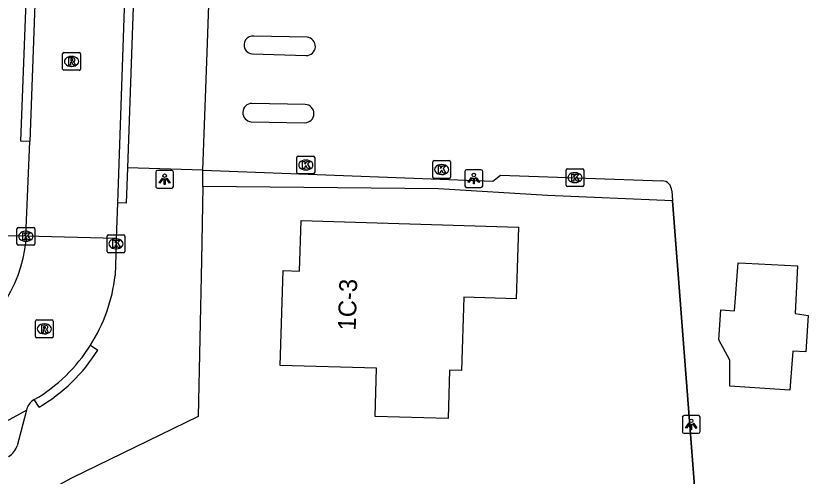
# Model space of a CAD drawing. Extents: x 161087 to 161922, y 382574 to 383873.
# Drawn here: x 161577.19 to 161621.74, y 383469.84 to 383495.73 of the extents above; entities that cross this region are included whole.
import ezdxf

# ---------------------------------------------------------------- set-up
doc = ezdxf.new("R2010")
doc.units = 0
for name, color, linetype in [('IMGEO_Hek', 7, 'Continuous'), ('IMGEO_Kolk', 7, 'Continuous'), ('IMGEO_Lichtpunt', 7, 'Continuous'), ('IMGEO_Muur', 7, 'Continuous'), ('IMGEO_Pand', 7, 'Continuous'), ('IMGEO_Pand_nummerreeks', 7, 'Continuous'), ('IMGEO_Rijbaan_lokaal_gesloten', 7, 'Continuous'), ('IMGEO_Rijbaan_lokaal_open', 7, 'Continuous'), ('IMGEO_Rioolput', 7, 'Continuous'), ('IMGEO_Voetpad_open', 7, 'Continuous')]:
    doc.layers.add(name, color=color, linetype=linetype)

msp = doc.modelspace()

# ---------------------------------------------------------------- linework, layer by layer
at = {"layer": 'IMGEO_Hek'}
msp.add_lwpolyline([(161614.111, 383485.335), (161607.076, 383485.619), (161600.953, 383486.009), (161587.692, 383486.142)], dxfattribs=at)
at = {"layer": 'IMGEO_Kolk'}
for p, q in [((161592.991, 383486.918), (161592.991, 383487.77)), ((161593.066, 383487.844), (161593.918, 383487.844)), ((161593.479, 383487.624), (161593.504, 383487.624)), ((161593.992, 383487.77), (161593.992, 383486.918)), ((161600.702, 383487.589), (161601.554, 383487.589)), ((161600.627, 383486.663), (161600.627, 383487.515)), ((161601.115, 383487.369), (161601.14, 383487.369)), ((161601.628, 383487.515), (161601.628, 383486.663)), ((161608.202, 383487.132), (161609.054, 383487.132)), ((161593.918, 383486.844), (161593.066, 383486.844)), ((161593.502, 383487.064), (161593.477, 383487.064)), ((161601.138, 383486.809), (161601.113, 383486.809)), ((161608.127, 383486.206), (161608.127, 383487.058)), ((161608.615, 383486.912), (161608.64, 383486.912)), ((161609.128, 383487.058), (161609.128, 383486.206)), ((161601.554, 383486.589), (161600.702, 383486.589)), ((161608.638, 383486.352), (161608.613, 383486.352)), ((161609.054, 383486.132), (161608.202, 383486.132)), ((161577.249, 383482.907), (161577.249, 383483.759)), ((161577.324, 383483.833), (161578.176, 383483.833)), ((161577.737, 383483.613), (161577.762, 383483.613)), ((161578.25, 383483.759), (161578.25, 383482.907)), ((161582.319, 383482.485), (161582.319, 383483.337)), ((161582.394, 383483.411), (161583.246, 383483.411)), ((161582.807, 383483.191), (161582.832, 383483.191)), ((161583.32, 383483.337), (161583.32, 383482.485)), ((161578.176, 383482.833), (161577.324, 383482.833)), ((161577.76, 383483.053), (161577.735, 383483.053)), ((161583.246, 383482.411), (161582.394, 383482.411)), ((161582.83, 383482.631), (161582.805, 383482.631))]:
    msp.add_line(p, q, dxfattribs=at)
for points in [[(161592.991, 383486.918), (161592.991, 383487.77)], [(161593.066, 383487.844), (161593.918, 383487.844)], [(161593.312, 383487.544), (161593.435, 383487.544), (161593.435, 383487.393), (161593.565, 383487.544), (161593.729, 383487.544), (161593.583, 383487.393), (161593.736, 383487.144), (161593.584, 383487.144), (161593.499, 383487.308), (161593.435, 383487.241), (161593.435, 383487.144), (161593.312, 383487.144), (161593.312, 383487.544)], [(161593.992, 383487.77), (161593.992, 383486.918)], [(161600.702, 383487.589), (161601.554, 383487.589)], [(161600.627, 383486.663), (161600.627, 383487.515)], [(161600.948, 383487.289), (161601.071, 383487.289), (161601.071, 383487.138), (161601.201, 383487.289), (161601.365, 383487.289), (161601.219, 383487.138), (161601.372, 383486.889), (161601.22, 383486.889), (161601.135, 383487.053), (161601.071, 383486.986), (161601.071, 383486.889), (161600.948, 383486.889), (161600.948, 383487.289)], [(161601.628, 383487.515), (161601.628, 383486.663)], [(161608.202, 383487.132), (161609.054, 383487.132)], [(161593.918, 383486.844), (161593.066, 383486.844)], [(161608.127, 383486.206), (161608.127, 383487.058)], [(161608.448, 383486.832), (161608.571, 383486.832), (161608.571, 383486.681), (161608.701, 383486.832), (161608.865, 383486.832), (161608.719, 383486.681), (161608.872, 383486.432), (161608.72, 383486.432), (161608.635, 383486.596), (161608.571, 383486.529), (161608.571, 383486.432), (161608.448, 383486.432), (161608.448, 383486.832)], [(161609.128, 383487.058), (161609.128, 383486.206)], [(161601.554, 383486.589), (161600.702, 383486.589)], [(161609.054, 383486.132), (161608.202, 383486.132)], [(161577.249, 383482.907), (161577.249, 383483.759)], [(161577.324, 383483.833), (161578.176, 383483.833)], [(161577.57, 383483.533), (161577.693, 383483.533), (161577.693, 383483.382), (161577.823, 383483.533), (161577.987, 383483.533), (161577.841, 383483.382), (161577.994, 383483.133), (161577.842, 383483.133), (161577.757, 383483.297), (161577.693, 383483.23), (161577.693, 383483.133), (161577.57, 383483.133), (161577.57, 383483.533)], [(161578.25, 383483.759), (161578.25, 383482.907)], [(161582.319, 383482.485), (161582.319, 383483.337)], [(161582.394, 383483.411), (161583.246, 383483.411)], [(161582.64, 383483.111), (161582.763, 383483.111), (161582.763, 383482.96), (161582.893, 383483.111), (161583.057, 383483.111), (161582.911, 383482.96), (161583.064, 383482.711), (161582.912, 383482.711), (161582.827, 383482.875), (161582.763, 383482.808), (161582.763, 383482.711), (161582.64, 383482.711), (161582.64, 383483.111)], [(161583.32, 383483.337), (161583.32, 383482.485)], [(161578.176, 383482.833), (161577.324, 383482.833)], [(161583.246, 383482.411), (161582.394, 383482.411)]]:
    msp.add_lwpolyline(points, dxfattribs=at)
for centre, start, end in [((161593.068, 383487.768), 91.552, 178.448), ((161593.068, 383487.768), 91.552, 178.448), ((161593.916, 383487.768), 1.552, 88.448), ((161593.916, 383487.768), 1.552, 88.448), ((161600.704, 383487.513), 91.552, 178.448), ((161600.704, 383487.513), 91.552, 178.448), ((161601.552, 383487.513), 1.552, 88.448), ((161601.552, 383487.513), 1.552, 88.448), ((161608.204, 383487.056), 91.552, 178.448), ((161608.204, 383487.056), 91.552, 178.448), ((161609.052, 383487.056), 1.552, 88.448), ((161609.052, 383487.056), 1.552, 88.448), ((161593.068, 383486.92), 181.552, 268.448), ((161593.068, 383486.92), 181.552, 268.448), ((161593.916, 383486.92), 271.552, 358.448), ((161593.916, 383486.92), 271.552, 358.448), ((161600.704, 383486.665), 181.552, 268.448), ((161600.704, 383486.665), 181.552, 268.448), ((161601.552, 383486.665), 271.552, 358.448), ((161601.552, 383486.665), 271.552, 358.448), ((161608.204, 383486.208), 181.552, 268.448), ((161608.204, 383486.208), 181.552, 268.448), ((161609.052, 383486.208), 271.552, 358.448), ((161609.052, 383486.208), 271.552, 358.448), ((161577.326, 383483.757), 91.552, 178.448), ((161577.326, 383483.757), 91.552, 178.448), ((161578.174, 383483.757), 1.552, 88.448), ((161578.174, 383483.757), 1.552, 88.448), ((161582.396, 383483.335), 91.552, 178.448), ((161582.396, 383483.335), 91.552, 178.448), ((161583.244, 383483.335), 1.552, 88.448), ((161583.244, 383483.335), 1.552, 88.448), ((161577.326, 383482.909), 181.552, 268.448), ((161577.326, 383482.909), 181.552, 268.448), ((161578.174, 383482.909), 271.552, 358.448), ((161578.174, 383482.909), 271.552, 358.448), ((161582.396, 383482.487), 181.552, 268.448), ((161582.396, 383482.487), 181.552, 268.448), ((161583.244, 383482.487), 271.552, 358.448), ((161583.244, 383482.487), 271.552, 358.448)]:
    msp.add_arc(centre, 0.0765, start, end, dxfattribs=at)
for centre, major_axis, ratio, start_param, end_param in [((161593.478, 383487.344), (-0.387, 0.002), 0.722429, 4.712389, 7.853982), ((161593.503, 383487.344), (-0.39, 0.002), 0.717154, 1.570796, 4.712389), ((161601.114, 383487.089), (-0.387, 0.002), 0.722429, 4.712389, 7.853982), ((161601.139, 383487.089), (-0.39, 0.002), 0.717154, 1.570796, 4.712389), ((161608.614, 383486.632), (-0.387, 0.002), 0.722429, 4.712389, 7.853982), ((161608.639, 383486.632), (-0.39, 0.002), 0.717154, 1.570796, 4.712389), ((161577.736, 383483.333), (-0.387, 0.002), 0.722429, 4.712389, 7.853982), ((161577.761, 383483.333), (-0.39, 0.002), 0.717154, 1.570796, 4.712389), ((161582.806, 383482.911), (-0.387, 0.002), 0.722429, 4.712389, 7.853982), ((161582.831, 383482.911), (-0.39, 0.002), 0.717154, 1.570796, 4.712389)]:
    msp.add_ellipse(centre, major_axis=major_axis, ratio=ratio, start_param=start_param, end_param=end_param, dxfattribs=at)
at = {"layer": 'IMGEO_Lichtpunt'}
for p, q in [((161585.054, 383486.945), (161585.054, 383486.138)), ((161585.054, 383486.945), (161585.054, 383486.138)), ((161585.956, 383487.04), (161585.148, 383487.04)), ((161585.956, 383487.04), (161585.148, 383487.04)), ((161586.05, 383486.138), (161586.05, 383486.945)), ((161586.05, 383486.138), (161586.05, 383486.945)), ((161602.441, 383486.984), (161602.441, 383486.177)), ((161602.441, 383486.984), (161602.441, 383486.177)), ((161603.343, 383487.079), (161602.535, 383487.079)), ((161603.343, 383487.079), (161602.535, 383487.079)), ((161603.437, 383486.177), (161603.437, 383486.984)), ((161603.437, 383486.177), (161603.437, 383486.984)), ((161585.148, 383486.044), (161585.956, 383486.044)), ((161585.148, 383486.044), (161585.956, 383486.044)), ((161602.535, 383486.083), (161603.343, 383486.083)), ((161602.535, 383486.083), (161603.343, 383486.083)), ((161614.665, 383473.156), (161614.665, 383472.349)), ((161614.665, 383473.156), (161614.665, 383472.349)), ((161615.567, 383473.251), (161614.759, 383473.251)), ((161615.567, 383473.251), (161614.759, 383473.251)), ((161615.661, 383472.349), (161615.661, 383473.156)), ((161615.661, 383472.349), (161615.661, 383473.156)), ((161614.759, 383472.255), (161615.567, 383472.255)), ((161614.759, 383472.255), (161615.567, 383472.255))]:
    msp.add_line(p, q, dxfattribs=at)
for points in [[(161602.815, 383486.648), (161602.854, 383486.62), (161602.666, 383486.358), (161602.628, 383486.385), (161602.815, 383486.648)], [(161603.027, 383486.62), (161603.065, 383486.647), (161603.252, 383486.385), (161603.213, 383486.357), (161603.027, 383486.62)], [(161585.428, 383486.609), (161585.467, 383486.581), (161585.279, 383486.319), (161585.241, 383486.346), (161585.428, 383486.609)], [(161585.53, 383486.561), (161585.577, 383486.561), (161585.577, 383486.239), (161585.53, 383486.239), (161585.53, 383486.561)], [(161585.64, 383486.581), (161585.678, 383486.608), (161585.865, 383486.346), (161585.826, 383486.318), (161585.64, 383486.581)], [(161602.917, 383486.6), (161602.964, 383486.6), (161602.964, 383486.278), (161602.917, 383486.278), (161602.917, 383486.6)], [(161615.039, 383472.82), (161615.078, 383472.792), (161614.89, 383472.53), (161614.852, 383472.557), (161615.039, 383472.82)], [(161615.141, 383472.772), (161615.188, 383472.772), (161615.188, 383472.45), (161615.141, 383472.45), (161615.141, 383472.772)], [(161615.251, 383472.792), (161615.289, 383472.819), (161615.476, 383472.557), (161615.437, 383472.529), (161615.251, 383472.792)]]:
    msp.add_lwpolyline(points, dxfattribs=at)
for centre in [(161585.553, 383486.743), (161602.94, 383486.782), (161615.164, 383472.954)]:
    msp.add_circle(centre, 0.0994, dxfattribs=at)
for centre, start, end in [((161585.148, 383486.945), 90, 180), ((161585.148, 383486.945), 90, 180), ((161585.956, 383486.945), 0, 90), ((161585.956, 383486.945), 0, 90), ((161602.535, 383486.984), 90, 180), ((161602.535, 383486.984), 90, 180), ((161603.343, 383486.984), 0, 90), ((161603.343, 383486.984), 0, 90), ((161585.148, 383486.138), 180, 270), ((161585.148, 383486.138), 180, 270), ((161585.956, 383486.138), 270, 0), ((161585.956, 383486.138), 270, 360), ((161602.535, 383486.177), 180, 270), ((161602.535, 383486.177), 180, 270), ((161603.343, 383486.177), 270, 0), ((161603.343, 383486.177), 270, 360), ((161614.759, 383473.156), 90, 180), ((161614.759, 383473.156), 90, 180), ((161615.567, 383473.156), 0, 90), ((161615.567, 383473.156), 0, 90), ((161614.759, 383472.349), 180, 270), ((161614.759, 383472.349), 180, 270), ((161615.567, 383472.349), 270, 0), ((161615.567, 383472.349), 270, 360)]:
    msp.add_arc(centre, 0.0946, start, end, dxfattribs=at)
at = {"layer": 'IMGEO_Muur'}
msp.add_lwpolyline([(161614.111, 383485.335), (161616.2, 383458.339)], dxfattribs=at)
at = {"layer": 'IMGEO_Pand'}
msp.add_lwpolyline([(161597.47, 383475.907), (161592.055, 383476.067), (161592.212, 383481.406), (161593.143, 383481.379), (161593.227, 383484.214), (161605.447, 383483.853), (161605.328, 383479.821), (161602.374, 383479.908), (161602.252, 383475.784), (161601.577, 383475.804), (161601.496, 383473.081), (161597.39, 383473.203), (161597.47, 383475.907)], dxfattribs=at)
at = {"layer": 'IMGEO_Rijbaan_lokaal_gesloten'}
msp.add_lwpolyline([(161621.142, 383481.668), (161621.007, 383478.993), (161621.74, 383478.882), (161621.614, 383476.832), (161620.874, 383476.863), (161620.705, 383474.679), (161617.33, 383474.895), (161617.343, 383476.359), (161616.712, 383477.517), (161616.826, 383479.196), (161617.591, 383479.149), (161617.799, 383481.842), (161618.214, 383481.819), (161621.142, 383481.668)], dxfattribs=at)
at = {"layer": 'IMGEO_Rijbaan_lokaal_open'}
for points in [[(161583.622, 383506.024), (161583.413, 383500), (161582.899, 383485.209)], [(161578.557, 383504.511), (161578.389, 383500), (161577.968, 383488.668)], [(161587.707, 383487.055), (161587.94, 383493.676), (161588.092, 383497.983)], [(161593.569, 383494.529), (161590.561, 383494.596)], [(161590.491, 383493.597), (161593.508, 383493.502)], [(161593.462, 383490.748), (161590.465, 383490.803)], [(161590.425, 383489.776), (161593.445, 383489.723)], [(161577.751, 383483.333), (161577.968, 383488.668)], [(161587.707, 383487.055), (161604.005, 383486.426), (161604.437, 383486.771), (161613.516, 383486.449)], [(161614.068, 383485.893), (161614.111, 383485.335)], [(161614.512, 383457.669), (161615.439, 383458.168), (161615.544, 383457.996), (161616.2, 383458.339), (161614.111, 383485.335)], [(161582.899, 383485.209), (161582.829, 383483.204)], [(161582.829, 383483.204), (161577.751, 383483.333)], [(161577.751, 383483.333), (161577.758, 383483.099)], [(161582.829, 383483.204), (161582.819, 383482.911), (161582.772, 383481.12)], [(161511.457, 383435.054), (161510.585, 383436.654), (161577.79, 383473.546)]]:
    msp.add_lwpolyline(points, dxfattribs=at)
for centre, radius, start, end in [((161590.52, 383494.097), 0.501, 85.2507, 266.7329), ((161593.516, 383494.017), 0.515, 269.1068, 84.0949), ((161590.461, 383490.289), 0.514, 89.5249, 266.0142), ((161593.438, 383490.236), 0.513, 270.7511, 87.3486), ((161613.517, 383485.898), 0.551, 359.5239, 90.0624), ((161570.198, 383483.792), 7.591, 294.8294, 354.7645), ((161573.678, 383482.153), 9.152, 327.3127, 353.5208), ((161573.625, 383482.041), 9.137, 300.2046, 328.0835), ((161578.619, 383473.402), 0.841, 118.1395, 170.1712)]:
    msp.add_arc(centre, radius, start, end, dxfattribs=at)
at = {"layer": 'IMGEO_Rioolput'}
for p, q in [((161579.818, 383492.743), (161579.818, 383493.595)), ((161579.893, 383493.669), (161580.745, 383493.669)), ((161580.306, 383493.449), (161580.331, 383493.449)), ((161580.819, 383493.595), (161580.819, 383492.743)), ((161580.329, 383492.889), (161580.304, 383492.889)), ((161580.745, 383492.669), (161579.893, 383492.669)), ((161578.286, 383477.699), (161578.286, 383478.551)), ((161578.361, 383478.625), (161579.213, 383478.625)), ((161578.774, 383478.405), (161578.799, 383478.405)), ((161579.287, 383478.551), (161579.287, 383477.699)), ((161578.797, 383477.845), (161578.772, 383477.845)), ((161579.213, 383477.625), (161578.361, 383477.625))]:
    msp.add_line(p, q, dxfattribs=at)
for points in [[(161579.818, 383492.743), (161579.818, 383493.595)], [(161579.893, 383493.669), (161580.745, 383493.669)], [(161580.407, 383493.367), (161580.155, 383493.369), (161580.155, 383492.969)], [(161580.819, 383493.595), (161580.819, 383492.743)], [(161580.155, 383492.969), (161580.279, 383492.969), (161580.279, 383493.131), (161580.29, 383493.131)], [(161580.333, 383493.288), (161580.279, 383493.288), (161580.279, 383493.207)], [(161580.279, 383493.207), (161580.331, 383493.207)], [(161580.337, 383493.102), (161580.408, 383492.969), (161580.548, 383492.969), (161580.483, 383493.095)], [(161580.745, 383492.669), (161579.893, 383492.669)], [(161578.286, 383477.699), (161578.286, 383478.551)], [(161578.361, 383478.625), (161579.213, 383478.625)], [(161578.875, 383478.323), (161578.623, 383478.325), (161578.623, 383477.925)], [(161578.801, 383478.244), (161578.747, 383478.244), (161578.747, 383478.163)], [(161579.287, 383478.551), (161579.287, 383477.699)], [(161578.623, 383477.925), (161578.747, 383477.925), (161578.747, 383478.087), (161578.758, 383478.087)], [(161578.747, 383478.163), (161578.799, 383478.163)], [(161578.805, 383478.058), (161578.876, 383477.925), (161579.016, 383477.925), (161578.951, 383478.051)], [(161579.213, 383477.625), (161578.361, 383477.625)]]:
    msp.add_lwpolyline(points, dxfattribs=at)
for centre, radius, start, end in [((161579.895, 383493.593), 0.0765, 91.552, 178.448), ((161579.895, 383493.593), 0.0765, 91.552, 178.448), ((161580.406, 383493.257), 0.109, 350.3612, 89.416), ((161580.743, 383493.593), 0.0765, 1.552, 88.448), ((161580.743, 383493.593), 0.0765, 1.552, 88.448), ((161580.289, 383493.078), 0.0533, 26.0293, 88.6989), ((161580.315, 383493.396), 0.19, 274.7715, 282.9687), ((161580.339, 383493.192), 0.0964, 77.0061, 93.1865), ((161580.353, 383493.249), 0.0378, 276.6634, 79.6772), ((161580.404, 383493.257), 0.112, 277.5842, 350.9817), ((161580.388, 383493.042), 0.108, 29.5134, 73.7905), ((161579.895, 383492.745), 0.0765, 181.552, 268.448), ((161579.895, 383492.745), 0.0765, 181.552, 268.448), ((161580.743, 383492.745), 0.0765, 271.552, 358.448), ((161580.743, 383492.745), 0.0765, 271.552, 358.448), ((161578.363, 383478.549), 0.0765, 91.552, 178.448), ((161578.363, 383478.549), 0.0765, 91.552, 178.448), ((161578.807, 383478.148), 0.0964, 77.0061, 93.1865), ((161578.821, 383478.205), 0.0378, 276.6634, 79.6772), ((161578.874, 383478.213), 0.109, 350.3612, 89.416), ((161578.872, 383478.213), 0.112, 277.5842, 350.9817), ((161579.211, 383478.549), 0.0765, 1.552, 88.448), ((161579.211, 383478.549), 0.0765, 1.552, 88.448), ((161578.757, 383478.034), 0.0533, 26.0293, 88.6989), ((161578.783, 383478.352), 0.19, 274.7715, 282.9687), ((161578.856, 383477.998), 0.108, 29.5134, 73.7905), ((161578.363, 383477.701), 0.0765, 181.552, 268.448), ((161578.363, 383477.701), 0.0765, 181.552, 268.448), ((161579.211, 383477.701), 0.0765, 271.552, 358.448), ((161579.211, 383477.701), 0.0765, 271.552, 358.448)]:
    msp.add_arc(centre, radius, start, end, dxfattribs=at)
for centre, major_axis, ratio, start_param, end_param in [((161580.305, 383493.169), (-0.387, 0.002), 0.722429, 4.712389, 7.853982), ((161580.33, 383493.169), (-0.39, 0.002), 0.717154, 1.570796, 4.712389), ((161578.773, 383478.125), (-0.387, 0.002), 0.722429, 4.712389, 7.853982), ((161578.798, 383478.125), (-0.39, 0.002), 0.717154, 1.570796, 4.712389)]:
    msp.add_ellipse(centre, major_axis=major_axis, ratio=ratio, start_param=start_param, end_param=end_param, dxfattribs=at)
at = {"layer": 'IMGEO_Voetpad_open'}
for points in [[(161583.622, 383506.024), (161584.121, 383506.012), (161583.912, 383500), (161583.468, 383487.193)], [(161577.968, 383488.668), (161577.468, 383488.689), (161577.889, 383500), (161578.057, 383504.523), (161578.557, 383504.511)], [(161583.468, 383487.193), (161583.399, 383485.198), (161582.899, 383485.209)], [(161587.707, 383487.055), (161583.468, 383487.193)], [(161587.692, 383486.142), (161587.707, 383487.055)], [(161587.692, 383486.142), (161587.622, 383481.972), (161587.44, 383473.192), (161580.322, 383469.732), (161542.03, 383448.859), (161525.912, 383439.997), (161511.039, 383431.899)], [(161614.111, 383485.335), (161607.076, 383485.619), (161600.953, 383486.009), (161587.692, 383486.142)], [(161577.751, 383483.333), (161575.181, 383483.383)], [(161581.381, 383477.21), (161581.791, 383476.923)], [(161578.489, 383473.721), (161578.222, 383474.144)], [(161577.79, 383473.546), (161577.264, 383471.552)]]:
    msp.add_lwpolyline(points, dxfattribs=at)
for centre, radius, start, end in [((161573.63, 383482.036), 9.63, 300.303, 327.9352), ((161576.217, 383471.903), 1.105, 300.5375, 341.4475)]:
    msp.add_arc(centre, radius, start, end, dxfattribs=at)

# ---------------------------------------------------------------- texts
at = {"layer": 'IMGEO_Pand_nummerreeks'}
msp.add_text('1C-3', height=1, rotation=88.2252, dxfattribs=at).set_placement((161596.295, 383478.023))

doc.saveas('drawing.dxf')
